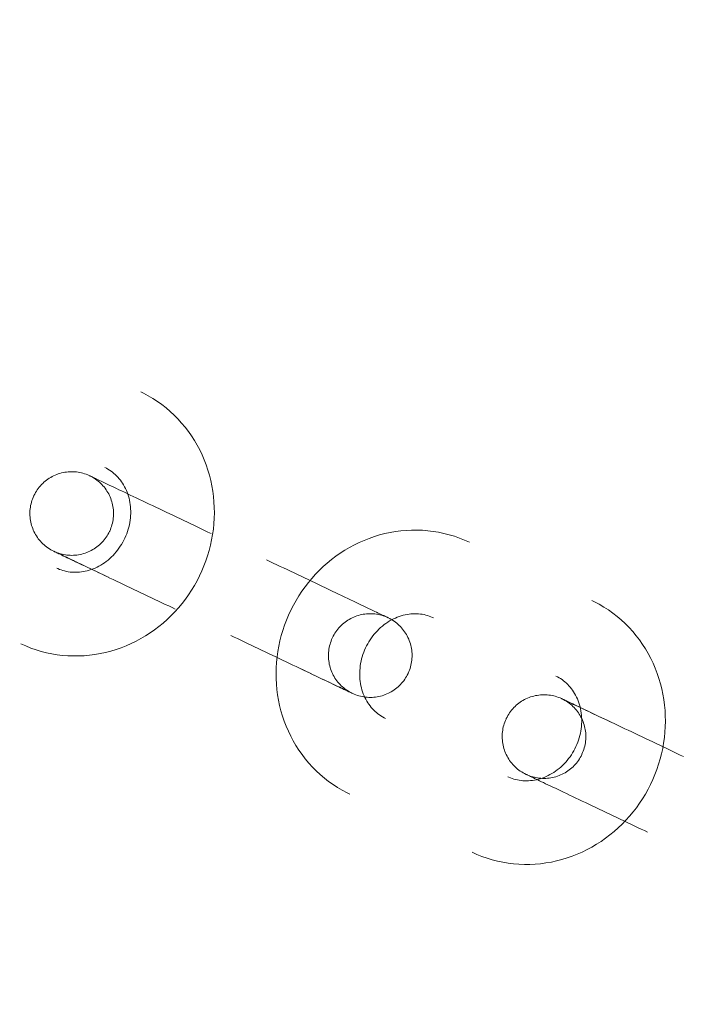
# Model space of a CAD drawing. Header units: millimetres. Extents: x -188930 to 271134, y -158090 to 283816.
# Tile 453 of 610: x 54781 to 54829, y 54315 to 54385. Entities that reach past the tile are written whole.
import ezdxf

# ---------------------------------------------------------------- set-up
doc = ezdxf.new("R2010")
doc.units = ezdxf.units.MM
doc.layers.add('I-FURN', color=30, linetype='Continuous', lineweight=9)
doc.layers.add('PZT_UTWARDZENIA', color=5, linetype='Continuous', lineweight=9)

# ---------------------------------------------------------------- blocks, each defined once
blk = doc.blocks.new('LARSLAJ_hamak - LARSLAJ_hamak-1781260-PZT-dwg')
at = {"layer": 'I-FURN', "flags": 128}
for points in [[(-353.083, 10.109), (-353.472, 10.101), (-353.86, 10.076), (-354.246, 10.034), (-354.63, 9.975), (-355.012, 9.9), (-355.39, 9.809), (-355.763, 9.701), (-356.132, 9.578), (-356.495, 9.439), (-356.852, 9.285), (-357.202, 9.116), (-357.545, 8.933), (-357.88, 8.735), (-358.206, 8.523), (-358.524, 8.299), (-358.832, 8.061), (-359.13, 7.811), (-359.418, 7.549), (-359.695, 7.276), (-359.961, 6.991), (-360.215, 6.696), (-360.458, 6.392), (-360.688, 6.078), (-360.907, 5.755), (-361.112, 5.423), (-361.305, 5.084), (-361.484, 4.738), (-361.651, 4.385), (-361.803, 4.026), (-361.942, 3.661), (-362.068, 3.291), (-362.179, 2.917), (-362.276, 2.538), (-362.359, 2.156), (-362.428, 1.772), (-362.482, 1.385), (-362.522, 0.996), (-362.548, 0.605), (-362.559, 0.215), (-362.556, -0.176), (-362.538, -0.567), (-362.506, -0.957), (-362.459, -1.345), (-362.398, -1.731), (-362.323, -2.114), (-362.233, -2.495), (-362.129, -2.871), (-362.012, -3.244), (-361.88, -3.611), (-361.735, -3.974), (-361.576, -4.33), (-361.403, -4.68), (-361.218, -5.023), (-361.019, -5.359), (-360.808, -5.686), (-360.584, -6.005), (-360.348, -6.315), (-360.099, -6.615), (-359.84, -6.905), (-359.568, -7.185), (-359.286, -7.453), (-358.994, -7.709), (-358.691, -7.954), (-358.379, -8.185), (-358.057, -8.404), (-357.727, -8.609), (-357.388, -8.801), (-357.042, -8.978), (-356.689, -9.14), (-356.329, -9.287), (-355.963, -9.419), (-355.592, -9.535), (-355.216, -9.635), (-354.837, -9.718), (-354.454, -9.786), (-354.069, -9.837), (-353.681, -9.871), (-353.293, -9.888), (-353.084, -9.891)], [(-388.722, 9.719), (-389.111, 9.711), (-389.499, 9.686), (-389.885, 9.644), (-390.27, 9.585), (-390.651, 9.51), (-391.029, 9.419), (-391.402, 9.311), (-391.771, 9.188), (-392.134, 9.049), (-392.491, 8.895), (-392.841, 8.726), (-393.184, 8.543), (-393.519, 8.345), (-393.845, 8.134), (-394.163, 7.909), (-394.471, 7.671), (-394.769, 7.421), (-395.057, 7.159), (-395.334, 6.886), (-395.6, 6.601), (-395.854, 6.307), (-396.097, 6.002), (-396.327, 5.688), (-396.546, 5.365), (-396.751, 5.034), (-396.944, 4.695), (-397.123, 4.348), (-397.29, 3.995), (-397.442, 3.636), (-397.582, 3.271), (-397.707, 2.901), (-397.818, 2.527), (-397.915, 2.148), (-397.998, 1.767), (-398.067, 1.382), (-398.121, 0.995), (-398.161, 0.606), (-398.187, 0.216), (-398.198, -0.175), (-398.195, -0.566), (-398.177, -0.957), (-398.145, -1.346), (-398.098, -1.735), (-398.037, -2.121), (-397.962, -2.504), (-397.872, -2.885), (-397.769, -3.261), (-397.651, -3.634), (-397.519, -4.001), (-397.374, -4.364), (-397.215, -4.72), (-397.042, -5.07), (-396.857, -5.413), (-396.658, -5.749), (-396.447, -6.076), (-396.223, -6.395), (-395.987, -6.705), (-395.738, -7.005), (-395.479, -7.295), (-395.208, -7.574), (-394.926, -7.843), (-394.633, -8.099), (-394.33, -8.344), (-394.018, -8.575), (-393.696, -8.794), (-393.366, -8.999), (-393.027, -9.19), (-392.681, -9.367), (-392.328, -9.53), (-391.968, -9.677), (-391.602, -9.808), (-391.231, -9.924), (-390.855, -10.024), (-390.476, -10.108), (-390.093, -10.176), (-389.708, -10.227), (-389.32, -10.261), (-388.932, -10.278), (-388.723, -10.281)], [(-379.008, -10.282), (-378.619, -10.273), (-378.231, -10.248), (-377.845, -10.206), (-377.46, -10.148), (-377.079, -10.073), (-376.701, -9.981), (-376.327, -9.874), (-375.959, -9.751), (-375.596, -9.612), (-375.239, -9.458), (-374.888, -9.289), (-374.546, -9.105), (-374.211, -8.908), (-373.884, -8.696), (-373.567, -8.471), (-373.259, -8.234), (-372.961, -7.984), (-372.673, -7.722), (-372.396, -7.448), (-372.13, -7.164), (-371.876, -6.869), (-371.633, -6.564), (-371.402, -6.25), (-371.184, -5.927), (-370.979, -5.596), (-370.786, -5.257), (-370.606, -4.911), (-370.44, -4.558), (-370.287, -4.199), (-370.148, -3.834), (-370.023, -3.464), (-369.912, -3.089), (-369.815, -2.711), (-369.732, -2.329), (-369.663, -1.944), (-369.608, -1.557), (-369.568, -1.168), (-369.543, -0.778), (-369.532, -0.387), (-369.535, 0.004), (-369.553, 0.394), (-369.585, 0.784), (-369.632, 1.172), (-369.693, 1.558), (-369.768, 1.942), (-369.858, 2.322), (-369.961, 2.699), (-370.079, 3.071), (-370.211, 3.439), (-370.356, 3.801), (-370.515, 4.157), (-370.687, 4.507), (-370.873, 4.85), (-371.072, 5.186), (-371.283, 5.513), (-371.507, 5.832), (-371.743, 6.142), (-371.991, 6.442), (-372.251, 6.732), (-372.522, 7.012), (-372.804, 7.28), (-373.097, 7.537), (-373.4, 7.781), (-373.712, 8.013), (-374.034, 8.231), (-374.364, 8.437), (-374.702, 8.628), (-375.049, 8.805), (-375.402, 8.967), (-375.762, 9.114), (-376.128, 9.246), (-376.499, 9.362), (-376.874, 9.462), (-377.254, 9.546), (-377.637, 9.613), (-378.022, 9.664), (-378.409, 9.698), (-378.798, 9.716), (-379.007, 9.718)], [(-388.723, -4.281), (-388.852, -4.278), (-388.981, -4.27), (-389.11, -4.256), (-389.239, -4.236), (-389.367, -4.211), (-389.495, -4.18), (-389.622, -4.143), (-389.748, -4.101), (-389.874, -4.053), (-389.998, -3.999), (-390.121, -3.94), (-390.242, -3.875), (-390.362, -3.804), (-390.48, -3.728), (-390.596, -3.646), (-390.709, -3.558), (-390.821, -3.465), (-390.929, -3.366), (-391.035, -3.262), (-391.137, -3.152), (-391.236, -3.038), (-391.331, -2.918), (-391.423, -2.793), (-391.51, -2.664), (-391.593, -2.53), (-391.671, -2.392), (-391.745, -2.25), (-391.814, -2.104), (-391.878, -1.954), (-391.936, -1.801), (-391.989, -1.645), (-392.036, -1.487), (-392.077, -1.326), (-392.113, -1.162), (-392.142, -0.997), (-392.165, -0.831), (-392.183, -0.663), (-392.194, -0.495), (-392.199, -0.326), (-392.197, -0.157), (-392.189, 0.012), (-392.175, 0.18), (-392.155, 0.347), (-392.129, 0.513), (-392.097, 0.677), (-392.059, 0.839), (-392.014, 0.999), (-391.965, 1.157), (-391.909, 1.311), (-391.849, 1.463), (-391.783, 1.611), (-391.711, 1.755), (-391.636, 1.895), (-391.555, 2.032), (-391.47, 2.163), (-391.381, 2.29), (-391.287, 2.413), (-391.19, 2.53), (-391.09, 2.642), (-390.986, 2.749), (-390.879, 2.851), (-390.769, 2.947), (-390.657, 3.038), (-390.542, 3.123), (-390.425, 3.203), (-390.306, 3.276), (-390.186, 3.345), (-390.064, 3.407), (-389.94, 3.464), (-389.815, 3.515), (-389.69, 3.56), (-389.563, 3.599), (-389.436, 3.633), (-389.308, 3.662), (-389.179, 3.684), (-389.05, 3.701), (-388.921, 3.713), (-388.792, 3.718), (-388.722, 3.719)], [(-379.007, 3.718), (-378.878, 3.715), (-378.749, 3.707), (-378.62, 3.693), (-378.491, 3.673), (-378.363, 3.648), (-378.235, 3.617), (-378.108, 3.581), (-377.982, 3.538), (-377.856, 3.49), (-377.732, 3.437), (-377.609, 3.378), (-377.488, 3.312), (-377.368, 3.242), (-377.25, 3.165), (-377.134, 3.083), (-377.02, 2.995), (-376.909, 2.902), (-376.801, 2.803), (-376.695, 2.699), (-376.593, 2.59), (-376.494, 2.475), (-376.399, 2.355), (-376.307, 2.231), (-376.22, 2.101), (-376.137, 1.968), (-376.058, 1.83), (-375.985, 1.687), (-375.916, 1.541), (-375.852, 1.392), (-375.794, 1.239), (-375.741, 1.083), (-375.694, 0.924), (-375.653, 0.763), (-375.617, 0.6), (-375.588, 0.435), (-375.564, 0.268), (-375.547, 0.101), (-375.536, -0.068), (-375.531, -0.237), (-375.533, -0.406), (-375.54, -0.574), (-375.554, -0.742), (-375.575, -0.91), (-375.601, -1.075), (-375.633, -1.24), (-375.671, -1.402), (-375.715, -1.562), (-375.765, -1.719), (-375.82, -1.874), (-375.881, -2.025), (-375.947, -2.173), (-376.018, -2.318), (-376.094, -2.458), (-376.175, -2.594), (-376.26, -2.726), (-376.349, -2.853), (-376.442, -2.975), (-376.539, -3.093), (-376.64, -3.205), (-376.744, -3.312), (-376.851, -3.414), (-376.961, -3.51), (-377.073, -3.601), (-377.188, -3.686), (-377.305, -3.765), (-377.423, -3.839), (-377.544, -3.907), (-377.666, -3.969), (-377.79, -4.026), (-377.914, -4.077), (-378.04, -4.122), (-378.167, -4.162), (-378.294, -4.196), (-378.422, -4.224), (-378.551, -4.247), (-378.68, -4.264), (-378.809, -4.275), (-378.938, -4.281), (-379.008, -4.282)], [(-353.083, -3.891), (-353.213, -3.888), (-353.342, -3.88), (-353.471, -3.866), (-353.6, -3.846), (-353.728, -3.821), (-353.856, -3.79), (-353.983, -3.753), (-354.109, -3.711), (-354.234, -3.663), (-354.359, -3.61), (-354.482, -3.55), (-354.603, -3.485), (-354.723, -3.414), (-354.841, -3.338), (-354.957, -3.256), (-355.07, -3.168), (-355.182, -3.075), (-355.29, -2.976), (-355.396, -2.872), (-355.498, -2.762), (-355.597, -2.648), (-355.692, -2.528), (-355.784, -2.403), (-355.871, -2.274), (-355.954, -2.14), (-356.032, -2.002), (-356.106, -1.86), (-356.175, -1.714), (-356.238, -1.565), (-356.297, -1.412), (-356.349, -1.256), (-356.397, -1.097), (-356.438, -0.936), (-356.473, -0.773), (-356.503, -0.607), (-356.526, -0.441), (-356.544, -0.273), (-356.555, -0.105), (-356.559, 0.064), (-356.558, 0.233), (-356.55, 0.402), (-356.536, 0.57), (-356.516, 0.737), (-356.49, 0.903), (-356.458, 1.067), (-356.419, 1.229), (-356.375, 1.389), (-356.326, 1.547), (-356.27, 1.701), (-356.209, 1.853), (-356.143, 2.001), (-356.072, 2.145), (-355.996, 2.285), (-355.916, 2.421), (-355.831, 2.553), (-355.742, 2.68), (-355.648, 2.803), (-355.551, 2.92), (-355.451, 3.032), (-355.347, 3.139), (-355.24, 3.241), (-355.13, 3.337), (-355.018, 3.428), (-354.903, 3.513), (-354.786, 3.592), (-354.667, 3.666), (-354.547, 3.734), (-354.425, 3.797), (-354.301, 3.853), (-354.176, 3.904), (-354.051, 3.95), (-353.924, 3.989), (-353.796, 4.023), (-353.668, 4.051), (-353.54, 4.074), (-353.411, 4.091), (-353.282, 4.103), (-353.153, 4.108), (-353.083, 4.109)], [(-399.479, 3.007), (-399.218, 3.007), (-398.953, 3.007), (-398.685, 3.007), (-398.413, 3.007), (-398.139, 3.007), (-397.863, 3.007), (-397.586, 3.007), (-397.307, 3.007), (-397.027, 3.007), (-396.747, 3.007), (-396.467, 3.007), (-396.188, 3.007), (-395.91, 3.007), (-395.633, 3.007), (-395.358, 3.007), (-395.086, 3.007), (-394.816, 3.007), (-394.549, 3.007), (-394.286, 3.007), (-394.027, 3.007), (-393.773, 3.007), (-393.523, 3.007), (-393.279, 3.007), (-393.041, 3.007), (-392.808, 3.007), (-392.582, 3.007), (-392.363, 3.007), (-392.151, 3.007), (-391.946, 3.007), (-391.749, 3.007), (-391.56, 3.007), (-391.38, 3.007), (-391.208, 3.007), (-391.045, 3.007), (-390.892, 3.007), (-390.748, 3.007), (-390.614, 3.007), (-390.49, 3.007), (-390.375, 3.007), (-390.271, 3.007), (-390.178, 3.007), (-390.095, 3.007), (-390.023, 3.007), (-389.962, 3.007), (-389.912, 3.007), (-389.873, 3.007), (-389.845, 3.007), (-389.828, 3.007)], [(-389.828, 3.007), (-389.845, 3.007), (-389.873, 3.007), (-389.912, 3.007), (-389.962, 3.007), (-390.023, 3.007), (-390.095, 3.007), (-390.178, 3.007), (-390.271, 3.007), (-390.375, 3.007), (-390.489, 3.007), (-390.614, 3.007), (-390.748, 3.007), (-390.892, 3.007), (-391.045, 3.007), (-391.208, 3.007), (-391.38, 3.007), (-391.56, 3.007), (-391.749, 3.007), (-391.946, 3.007), (-392.151, 3.007), (-392.363, 3.007), (-392.582, 3.007), (-392.808, 3.007), (-393.041, 3.007), (-393.279, 3.007), (-393.523, 3.007), (-393.773, 3.007), (-394.027, 3.007), (-394.167, 3.007)], [(-392.823, 0.007), (-392.821, 0.127), (-392.813, 0.247), (-392.801, 0.366), (-392.785, 0.485), (-392.763, 0.603), (-392.737, 0.72), (-392.706, 0.836), (-392.671, 0.951), (-392.631, 1.064), (-392.586, 1.175), (-392.537, 1.285), (-392.484, 1.392), (-392.426, 1.498), (-392.365, 1.601), (-392.299, 1.701), (-392.229, 1.799), (-392.156, 1.893), (-392.078, 1.985), (-391.997, 2.074), (-391.913, 2.159), (-391.825, 2.241), (-391.734, 2.319), (-391.64, 2.394), (-391.543, 2.464), (-391.444, 2.531), (-391.341, 2.594), (-391.237, 2.653), (-391.13, 2.707), (-391.021, 2.757), (-390.91, 2.803), (-390.797, 2.844), (-390.683, 2.881), (-390.567, 2.913), (-390.45, 2.94), (-390.333, 2.963), (-390.214, 2.981), (-390.095, 2.994), (-389.975, 3.003), (-389.855, 3.007), (-389.823, 3.007)], [(-389.823, 3.007), (-389.703, 3.004), (-389.583, 2.997), (-389.464, 2.985), (-389.345, 2.968), (-389.227, 2.947), (-389.11, 2.921), (-388.994, 2.89), (-388.879, 2.854), (-388.766, 2.814), (-388.655, 2.77), (-388.545, 2.721), (-388.437, 2.668), (-388.332, 2.61), (-388.229, 2.548), (-388.129, 2.483), (-388.031, 2.413), (-387.936, 2.339), (-387.845, 2.262), (-387.756, 2.181), (-387.671, 2.097), (-387.589, 2.009), (-387.511, 1.918), (-387.436, 1.824), (-387.365, 1.727), (-387.298, 1.627), (-387.236, 1.525), (-387.177, 1.42), (-387.123, 1.314), (-387.073, 1.205), (-387.027, 1.094), (-386.986, 0.981), (-386.949, 0.867), (-386.917, 0.751), (-386.889, 0.634), (-386.867, 0.516), (-386.849, 0.398), (-386.835, 0.278), (-386.827, 0.159), (-386.823, 0.039), (-386.823, 0.006)], [(-379.072, 0.112), (-379.07, 0.232), (-379.063, 0.352), (-379.051, 0.471), (-379.034, 0.59), (-379.012, 0.708), (-378.986, 0.825), (-378.955, 0.941), (-378.92, 1.056), (-378.88, 1.169), (-378.835, 1.28), (-378.786, 1.39), (-378.733, 1.497), (-378.676, 1.603), (-378.614, 1.705), (-378.548, 1.806), (-378.478, 1.903), (-378.405, 1.998), (-378.328, 2.09), (-378.247, 2.179), (-378.162, 2.264), (-378.075, 2.346), (-377.984, 2.424), (-377.89, 2.499), (-377.793, 2.569), (-377.693, 2.636), (-377.591, 2.699), (-377.486, 2.758), (-377.379, 2.812), (-377.27, 2.862), (-377.159, 2.908), (-377.046, 2.949), (-376.932, 2.986), (-376.817, 3.018), (-376.7, 3.045), (-376.582, 3.068), (-376.463, 3.086), (-376.344, 3.099), (-376.224, 3.108), (-376.104, 3.111), (-376.072, 3.112)], [(-376.072, 3.112), (-375.952, 3.109), (-375.832, 3.102), (-375.713, 3.09), (-375.594, 3.073), (-375.476, 3.052), (-375.359, 3.026), (-375.243, 2.995), (-375.128, 2.959), (-375.015, 2.919), (-374.904, 2.875), (-374.794, 2.826), (-374.687, 2.772), (-374.581, 2.715), (-374.479, 2.653), (-374.378, 2.587), (-374.281, 2.518), (-374.186, 2.444), (-374.094, 2.367), (-374.005, 2.286), (-373.92, 2.202), (-373.838, 2.114), (-373.76, 2.023), (-373.685, 1.929), (-373.615, 1.832), (-373.548, 1.732), (-373.485, 1.63), (-373.426, 1.525), (-373.372, 1.418), (-373.322, 1.309), (-373.276, 1.198), (-373.235, 1.086), (-373.198, 0.971), (-373.166, 0.856), (-373.139, 0.739), (-373.116, 0.621), (-373.098, 0.503), (-373.085, 0.383), (-373.076, 0.264), (-373.073, 0.144), (-373.072, 0.111)], [(-376.066, 3.112), (-376.05, 3.112), (-376.022, 3.112), (-375.983, 3.112), (-375.933, 3.112), (-375.871, 3.112), (-375.799, 3.112), (-375.717, 3.112), (-375.623, 3.112), (-375.519, 3.112), (-375.405, 3.112), (-375.281, 3.112), (-375.147, 3.112), (-375.003, 3.112), (-374.849, 3.112), (-374.687, 3.112), (-374.515, 3.112), (-374.335, 3.112), (-374.146, 3.112), (-373.949, 3.112), (-373.744, 3.112), (-373.532, 3.112), (-373.313, 3.112), (-373.087, 3.112), (-372.854, 3.112), (-372.616, 3.112), (-372.371, 3.112), (-372.122, 3.111), (-371.867, 3.111), (-371.609, 3.111), (-371.346, 3.111), (-371.079, 3.111), (-370.809, 3.111), (-370.537, 3.111), (-370.262, 3.111), (-369.985, 3.111), (-369.707, 3.111), (-369.427, 3.111), (-369.148, 3.111), (-368.868, 3.111), (-368.588, 3.111), (-368.309, 3.111), (-368.031, 3.111), (-367.756, 3.111), (-367.482, 3.111), (-367.21, 3.111), (-366.942, 3.111), (-366.677, 3.111), (-366.416, 3.111)], [(-371.728, 3.111), (-371.985, 3.111), (-372.237, 3.111), (-372.484, 3.111), (-372.726, 3.111), (-372.962, 3.111), (-373.192, 3.111), (-373.415, 3.111), (-373.631, 3.111), (-373.839, 3.111), (-374.041, 3.111), (-374.234, 3.111), (-374.419, 3.111), (-374.595, 3.111), (-374.763, 3.111), (-374.921, 3.111), (-375.07, 3.111), (-375.21, 3.111), (-375.339, 3.111), (-375.459, 3.111), (-375.569, 3.111), (-375.668, 3.111), (-375.756, 3.112), (-375.834, 3.112), (-375.901, 3.112), (-375.957, 3.112), (-376.002, 3.112), (-376.036, 3.112), (-376.059, 3.112)], [(-352.363, 3.109), (-352.38, 3.109), (-352.408, 3.109), (-352.447, 3.109), (-352.497, 3.109), (-352.558, 3.109), (-352.63, 3.109), (-352.713, 3.109), (-352.806, 3.109), (-352.91, 3.109), (-353.024, 3.109), (-353.148, 3.109), (-353.283, 3.109), (-353.427, 3.109), (-353.58, 3.109), (-353.743, 3.109), (-353.914, 3.109), (-354.095, 3.109), (-354.283, 3.109), (-354.48, 3.109), (-354.685, 3.109), (-354.897, 3.109), (-355.117, 3.109), (-355.343, 3.109), (-355.575, 3.109), (-355.814, 3.109), (-356.058, 3.109), (-356.308, 3.109), (-356.562, 3.109), (-356.821, 3.109), (-357.084, 3.109), (-357.35, 3.109), (-357.62, 3.109), (-357.893, 3.109), (-358.168, 3.11), (-358.444, 3.11), (-358.723, 3.11), (-359.002, 3.11), (-359.282, 3.11), (-359.562, 3.11), (-359.841, 3.11), (-360.12, 3.11), (-360.398, 3.11), (-360.674, 3.11), (-360.948, 3.11), (-361.219, 3.11), (-361.487, 3.11), (-361.752, 3.11), (-362.014, 3.11)], [(-356.701, 3.11), (-356.444, 3.11), (-356.192, 3.11), (-355.945, 3.11), (-355.703, 3.11), (-355.467, 3.11), (-355.238, 3.11), (-355.015, 3.11), (-354.799, 3.11), (-354.59, 3.11), (-354.389, 3.11), (-354.196, 3.11), (-354.011, 3.11), (-353.834, 3.11), (-353.667, 3.11), (-353.508, 3.109), (-353.359, 3.109), (-353.22, 3.109), (-353.09, 3.109), (-352.97, 3.109), (-352.861, 3.109), (-352.762, 3.109), (-352.673, 3.109), (-352.595, 3.109), (-352.529, 3.109), (-352.472, 3.109), (-352.427, 3.109), (-352.393, 3.109), (-352.371, 3.109)], [(-355.358, 0.11), (-355.355, 0.229), (-355.348, 0.349), (-355.336, 0.469), (-355.319, 0.587), (-355.298, 0.706), (-355.272, 0.823), (-355.241, 0.939), (-355.205, 1.053), (-355.165, 1.166), (-355.121, 1.278), (-355.072, 1.387), (-355.018, 1.495), (-354.961, 1.6), (-354.899, 1.703), (-354.833, 1.803), (-354.764, 1.901), (-354.69, 1.996), (-354.613, 2.088), (-354.532, 2.176), (-354.448, 2.261), (-354.36, 2.343), (-354.269, 2.422), (-354.175, 2.496), (-354.078, 2.567), (-353.978, 2.634), (-353.876, 2.697), (-353.771, 2.755), (-353.664, 2.81), (-353.555, 2.86), (-353.444, 2.905), (-353.332, 2.947), (-353.218, 2.983), (-353.102, 3.015), (-352.985, 3.043), (-352.867, 3.066), (-352.749, 3.084), (-352.629, 3.097), (-352.51, 3.105), (-352.39, 3.109), (-352.357, 3.109)], [(-352.357, 3.109), (-352.237, 3.107), (-352.118, 3.1), (-351.998, 3.088), (-351.879, 3.071), (-351.761, 3.049), (-351.644, 3.023), (-351.528, 2.992), (-351.414, 2.957), (-351.301, 2.917), (-351.189, 2.872), (-351.08, 2.823), (-350.972, 2.77), (-350.867, 2.713), (-350.764, 2.651), (-350.663, 2.585), (-350.566, 2.515), (-350.471, 2.442), (-350.379, 2.364), (-350.291, 2.284), (-350.205, 2.199), (-350.124, 2.111), (-350.045, 2.02), (-349.971, 1.926), (-349.9, 1.83), (-349.833, 1.73), (-349.77, 1.628), (-349.712, 1.523), (-349.657, 1.416), (-349.607, 1.307), (-349.561, 1.196), (-349.52, 1.083), (-349.484, 0.969), (-349.451, 0.853), (-349.424, 0.737), (-349.401, 0.619), (-349.383, 0.5), (-349.37, 0.381), (-349.361, 0.261), (-349.358, 0.141), (-349.358, 0.109)], [(-389.823, -2.993), (-389.943, -2.991), (-390.063, -2.984), (-390.182, -2.972), (-390.301, -2.955), (-390.419, -2.933), (-390.536, -2.907), (-390.652, -2.876), (-390.767, -2.841), (-390.88, -2.801), (-390.992, -2.756), (-391.101, -2.707), (-391.209, -2.654), (-391.314, -2.597), (-391.417, -2.535), (-391.517, -2.469), (-391.615, -2.399), (-391.71, -2.326), (-391.801, -2.248), (-391.89, -2.168), (-391.975, -2.083), (-392.057, -1.995), (-392.135, -1.904), (-392.21, -1.81), (-392.281, -1.714), (-392.348, -1.614), (-392.41, -1.512), (-392.469, -1.407), (-392.523, -1.3), (-392.574, -1.191), (-392.619, -1.08), (-392.66, -0.967), (-392.697, -0.853), (-392.729, -0.738), (-392.757, -0.621), (-392.779, -0.503), (-392.797, -0.384), (-392.811, -0.265), (-392.819, -0.145), (-392.823, -0.025), (-392.823, 0.007)], [(-386.823, 0.006), (-386.825, -0.114), (-386.833, -0.233), (-386.845, -0.353), (-386.861, -0.471), (-386.883, -0.59), (-386.909, -0.707), (-386.94, -0.823), (-386.975, -0.937), (-387.015, -1.05), (-387.06, -1.162), (-387.109, -1.271), (-387.162, -1.379), (-387.22, -1.484), (-387.281, -1.587), (-387.347, -1.687), (-387.417, -1.785), (-387.491, -1.88), (-387.568, -1.972), (-387.649, -2.06), (-387.733, -2.146), (-387.821, -2.227), (-387.912, -2.306), (-388.006, -2.38), (-388.103, -2.451), (-388.202, -2.518), (-388.305, -2.581), (-388.409, -2.639), (-388.516, -2.694), (-388.625, -2.744), (-388.736, -2.789), (-388.849, -2.831), (-388.963, -2.867), (-389.079, -2.899), (-389.196, -2.927), (-389.313, -2.95), (-389.432, -2.968), (-389.551, -2.981), (-389.671, -2.989), (-389.791, -2.993), (-389.823, -2.993)], [(-376.073, -2.888), (-376.193, -2.886), (-376.312, -2.879), (-376.432, -2.867), (-376.551, -2.85), (-376.669, -2.829), (-376.786, -2.802), (-376.902, -2.771), (-377.016, -2.736), (-377.129, -2.696), (-377.241, -2.651), (-377.35, -2.603), (-377.458, -2.549), (-377.563, -2.492), (-377.666, -2.43), (-377.766, -2.364), (-377.864, -2.294), (-377.959, -2.221), (-378.051, -2.144), (-378.139, -2.063), (-378.225, -1.978), (-378.306, -1.891), (-378.385, -1.8), (-378.459, -1.706), (-378.53, -1.609), (-378.597, -1.509), (-378.66, -1.407), (-378.718, -1.302), (-378.773, -1.195), (-378.823, -1.086), (-378.869, -0.975), (-378.91, -0.862), (-378.946, -0.748), (-378.979, -0.633), (-379.006, -0.516), (-379.029, -0.398), (-379.047, -0.279), (-379.06, -0.16), (-379.068, -0.04), (-379.072, 0.08), (-379.072, 0.112)], [(-373.072, 0.111), (-373.075, -0.009), (-373.082, -0.128), (-373.094, -0.248), (-373.111, -0.367), (-373.132, -0.485), (-373.158, -0.602), (-373.189, -0.718), (-373.225, -0.832), (-373.265, -0.945), (-373.309, -1.057), (-373.358, -1.166), (-373.411, -1.274), (-373.469, -1.379), (-373.531, -1.482), (-373.596, -1.583), (-373.666, -1.68), (-373.74, -1.775), (-373.817, -1.867), (-373.898, -1.955), (-373.982, -2.041), (-374.07, -2.122), (-374.161, -2.201), (-374.255, -2.275), (-374.352, -2.346), (-374.452, -2.413), (-374.554, -2.476), (-374.659, -2.534), (-374.766, -2.589), (-374.875, -2.639), (-374.986, -2.685), (-375.098, -2.726), (-375.212, -2.763), (-375.328, -2.795), (-375.445, -2.822), (-375.563, -2.845), (-375.681, -2.863), (-375.801, -2.876), (-375.92, -2.885), (-376.04, -2.888), (-376.073, -2.888)], [(-352.358, -2.891), (-352.478, -2.888), (-352.598, -2.881), (-352.717, -2.869), (-352.836, -2.852), (-352.954, -2.831), (-353.071, -2.805), (-353.187, -2.774), (-353.302, -2.738), (-353.415, -2.698), (-353.526, -2.654), (-353.636, -2.605), (-353.743, -2.552), (-353.849, -2.494), (-353.951, -2.432), (-354.052, -2.367), (-354.149, -2.297), (-354.244, -2.223), (-354.336, -2.146), (-354.425, -2.065), (-354.51, -1.981), (-354.592, -1.893), (-354.67, -1.802), (-354.745, -1.708), (-354.815, -1.611), (-354.882, -1.511), (-354.945, -1.409), (-355.004, -1.305), (-355.058, -1.198), (-355.108, -1.089), (-355.154, -0.978), (-355.195, -0.865), (-355.232, -0.751), (-355.264, -0.635), (-355.291, -0.518), (-355.314, -0.4), (-355.332, -0.282), (-355.345, -0.163), (-355.354, -0.043), (-355.357, 0.077), (-355.358, 0.11)], [(-349.358, 0.109), (-349.36, -0.011), (-349.367, -0.131), (-349.379, -0.25), (-349.396, -0.369), (-349.417, -0.487), (-349.444, -0.604), (-349.475, -0.72), (-349.51, -0.835), (-349.55, -0.948), (-349.595, -1.059), (-349.643, -1.169), (-349.697, -1.276), (-349.754, -1.382), (-349.816, -1.485), (-349.882, -1.585), (-349.952, -1.683), (-350.025, -1.777), (-350.102, -1.869), (-350.183, -1.958), (-350.268, -2.043), (-350.355, -2.125), (-350.446, -2.203), (-350.54, -2.278), (-350.637, -2.349), (-350.737, -2.415), (-350.839, -2.478), (-350.944, -2.537), (-351.051, -2.591), (-351.16, -2.641), (-351.271, -2.687), (-351.384, -2.728), (-351.498, -2.765), (-351.613, -2.797), (-351.73, -2.824), (-351.848, -2.847), (-351.967, -2.865), (-352.086, -2.878), (-352.206, -2.887), (-352.326, -2.891), (-352.358, -2.891)], [(-389.829, -2.993), (-389.846, -2.993), (-389.874, -2.993), (-389.913, -2.993), (-389.963, -2.993), (-390.024, -2.993), (-390.096, -2.993), (-390.179, -2.993), (-390.272, -2.993), (-390.376, -2.993), (-390.49, -2.993), (-390.614, -2.993), (-390.749, -2.993), (-390.893, -2.993), (-391.046, -2.993), (-391.209, -2.993), (-391.38, -2.993), (-391.561, -2.993), (-391.749, -2.993), (-391.946, -2.993), (-392.151, -2.993), (-392.363, -2.993), (-392.583, -2.993), (-392.809, -2.993), (-393.041, -2.993), (-393.28, -2.993), (-393.524, -2.993), (-393.774, -2.993), (-394.028, -2.993), (-394.287, -2.993), (-394.55, -2.993), (-394.816, -2.993), (-395.086, -2.993), (-395.359, -2.993), (-395.634, -2.993), (-395.91, -2.993), (-396.189, -2.993), (-396.468, -2.993), (-396.748, -2.993), (-397.028, -2.993), (-397.307, -2.993), (-397.586, -2.993), (-397.864, -2.993), (-398.14, -2.993), (-398.414, -2.993), (-398.685, -2.993), (-398.953, -2.993), (-399.218, -2.993), (-399.479, -2.993)], [(-394.167, -2.993), (-393.91, -2.993), (-393.658, -2.993), (-393.411, -2.993), (-393.169, -2.993), (-392.933, -2.993), (-392.704, -2.993), (-392.481, -2.993), (-392.265, -2.993), (-392.056, -2.993), (-391.855, -2.993), (-391.662, -2.993), (-391.477, -2.993), (-391.3, -2.993), (-391.133, -2.993), (-390.974, -2.993), (-390.825, -2.993), (-390.686, -2.993), (-390.556, -2.993), (-390.436, -2.993), (-390.327, -2.993), (-390.228, -2.993), (-390.139, -2.993), (-390.061, -2.993), (-389.994, -2.993), (-389.938, -2.993), (-389.893, -2.993), (-389.859, -2.993), (-389.837, -2.993)], [(-366.416, -2.889), (-366.678, -2.889), (-366.942, -2.889), (-367.211, -2.889), (-367.482, -2.889), (-367.756, -2.889), (-368.032, -2.889), (-368.31, -2.889), (-368.589, -2.889), (-368.868, -2.889), (-369.148, -2.889), (-369.428, -2.889), (-369.707, -2.889), (-369.986, -2.889), (-370.262, -2.889), (-370.537, -2.889), (-370.81, -2.889), (-371.08, -2.889), (-371.346, -2.889), (-371.609, -2.889), (-371.868, -2.889), (-372.122, -2.889), (-372.372, -2.888), (-372.616, -2.888), (-372.855, -2.888), (-373.087, -2.888), (-373.313, -2.888), (-373.533, -2.888), (-373.745, -2.888), (-373.95, -2.888), (-374.146, -2.888), (-374.335, -2.888), (-374.516, -2.888), (-374.687, -2.888), (-374.85, -2.888), (-375.003, -2.888), (-375.147, -2.888), (-375.282, -2.888), (-375.406, -2.888), (-375.52, -2.888), (-375.624, -2.888), (-375.717, -2.888), (-375.8, -2.888), (-375.872, -2.888), (-375.933, -2.888), (-375.983, -2.888), (-376.022, -2.888), (-376.05, -2.888), (-376.067, -2.888)], [(-376.067, -2.888), (-376.05, -2.888), (-376.022, -2.888), (-375.983, -2.888), (-375.933, -2.888), (-375.872, -2.888), (-375.8, -2.888), (-375.717, -2.888), (-375.624, -2.889), (-375.52, -2.889), (-375.406, -2.889), (-375.282, -2.889), (-375.147, -2.889), (-375.003, -2.889), (-374.85, -2.889), (-374.687, -2.889), (-374.516, -2.889), (-374.335, -2.889), (-374.146, -2.889), (-373.95, -2.889), (-373.745, -2.889), (-373.533, -2.889), (-373.313, -2.889), (-373.087, -2.889), (-372.855, -2.889), (-372.616, -2.889), (-372.372, -2.889), (-372.122, -2.889), (-371.868, -2.889), (-371.729, -2.889)], [(-362.014, -2.89), (-361.753, -2.89), (-361.488, -2.89), (-361.22, -2.89), (-360.948, -2.89), (-360.674, -2.89), (-360.399, -2.89), (-360.121, -2.89), (-359.842, -2.89), (-359.562, -2.89), (-359.282, -2.89), (-359.003, -2.89), (-358.723, -2.89), (-358.445, -2.89), (-358.168, -2.89), (-357.893, -2.891), (-357.621, -2.891), (-357.351, -2.891), (-357.084, -2.891), (-356.821, -2.891), (-356.563, -2.891), (-356.308, -2.891), (-356.059, -2.891), (-355.814, -2.891), (-355.576, -2.891), (-355.343, -2.891), (-355.117, -2.891), (-354.898, -2.891), (-354.686, -2.891), (-354.481, -2.891), (-354.284, -2.891), (-354.095, -2.891), (-353.915, -2.891), (-353.743, -2.891), (-353.581, -2.891), (-353.427, -2.891), (-353.283, -2.891), (-353.149, -2.891), (-353.025, -2.891), (-352.911, -2.891), (-352.807, -2.891), (-352.713, -2.891), (-352.631, -2.891), (-352.559, -2.891), (-352.497, -2.891), (-352.447, -2.891), (-352.408, -2.891), (-352.38, -2.891), (-352.364, -2.891)], [(-352.364, -2.891), (-352.38, -2.891), (-352.408, -2.891), (-352.447, -2.891), (-352.497, -2.891), (-352.559, -2.891), (-352.631, -2.891), (-352.713, -2.891), (-352.807, -2.891), (-352.91, -2.891), (-353.025, -2.891), (-353.149, -2.891), (-353.283, -2.891), (-353.427, -2.891), (-353.581, -2.891), (-353.743, -2.89), (-353.915, -2.89), (-354.095, -2.89), (-354.284, -2.89), (-354.481, -2.89), (-354.686, -2.89), (-354.898, -2.89), (-355.117, -2.89), (-355.343, -2.89), (-355.576, -2.89), (-355.814, -2.89), (-356.059, -2.89), (-356.308, -2.89), (-356.563, -2.89), (-356.702, -2.89)]]:
    blk.add_lwpolyline(points, dxfattribs=at)

msp = doc.modelspace()

# ---------------------------------------------------------------- linework, layer by layer
at = {"layer": 'PZT_UTWARDZENIA'}
for centre, radius, start, end in [((59552.721, 60792.378), 12000, 159.9468602, 262.6711262), ((59552.721, 60792.378), 12000, 159.9468602, 262.6711262), ((59275.426, 60624.143), 10000, 158.6518071, 263.4283285), ((59275.426, 60624.143), 10000, 158.6518071, 263.4283285)]:
    msp.add_arc(centre, radius, start, end, dxfattribs=at)

# ---------------------------------------------------------------- block references
at = {"layer": 'I-FURN', "rotation": 154.5634422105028}
msp.add_blockref('LARSLAJ_hamak - LARSLAJ_hamak-1781260-PZT-dwg', (54466.322, 54501.431), dxfattribs=at)

doc.saveas('drawing.dxf')
